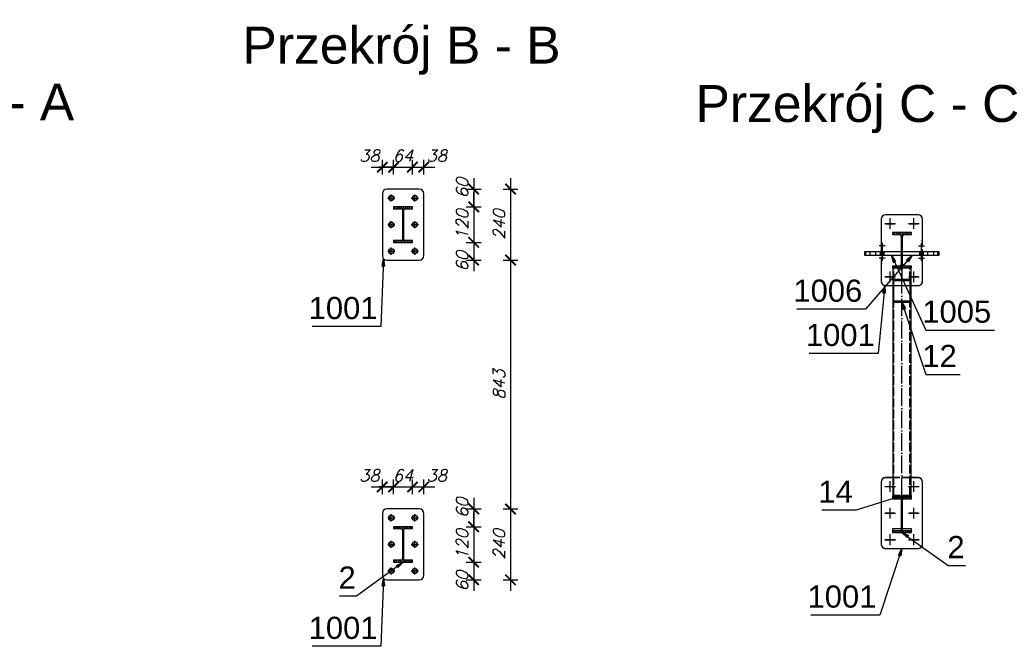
# Model space of a CAD drawing. Header units: millimetres. Extents: x 1814 to 94182, y 11562 to 49454.
# Tile 446 of 656: x 21831 to 22164, y 28757 to 28969. Entities that reach past the tile are written whole.
import ezdxf

# ---------------------------------------------------------------- set-up
doc = ezdxf.new("R2010")
doc.units = ezdxf.units.MM
doc.linetypes.add('ACAD_ISO02W100', pattern=[15, 12, -3])
doc.linetypes.add('ACAD_ISO04W100', pattern=[30, 24, -3, 0, -3])
doc.layers.add('wymiar', color=135, linetype='Continuous', lineweight=9)
doc.styles.add('ARIAL', font='arial.ttf')
doc.styles.add('WYMIARY', font='simplex.shx', dxfattribs={"oblique": 15})
doc.dimstyles.new('1-25', dxfattribs={"dimscale": 25, "dimtxt": 0.16, "dimasz": 0.2, "dimexe": 0.1, "dimexo": 0.1, "dimgap": 0.075, "dimtad": 1, "dimdec": 0, "dimlfac": 10, "dimrnd": 0.01, "dimzin": 9, "dimtxsty": 'WYMIARY', "dimblk": 'ARCHTICK', "dimcen": 0.2, "dimdle": 0.15, "dimadec": 1, "dimazin": 1, "dimtfac": 1, "dimtdec": 0, "dimtix": 1, "dimtmove": 2, "dimatfit": 3, "dimldrblk": 'ARCHTICK', "dimfxl": 0, "dimarcsym": 0})
pattern_1 = [(45, (21953.60305, 28911.75504), (-0.3535534, 0.3535534), [])]
pattern_2 = [(45, (22129.45625, 28885.09367), (-0.3535534, 0.3535534), [])]

# ---------------------------------------------------------------- blocks, each defined once
blk = doc.blocks.new('_ARCHTICK')
at = {"color": 0, "linetype": 'ByBlock', "lineweight": -2}
blk.add_solid([(0.398, 0.309), (0.309, 0.398), (-0.309, -0.398), (-0.398, -0.309)], dxfattribs=at)
blk = doc.blocks.new('*D1481')
at = {"layer": 'Defpoints', "color": 0}
for p in [(21960.6, 28911.76), (21960.6, 28887.75), (21996.98, 28887.75)]:
    blk.add_point(p, dxfattribs=at)
at = {"layer": 'wymiar', "color": 0, "lineweight": -2}
for p, q in [((21996.98, 28915.51), (21996.98, 28884)), ((21994.48, 28911.76), (21999.48, 28911.76)), ((21994.48, 28887.75), (21999.48, 28887.75))]:
    blk.add_line(p, q, dxfattribs=at)
at = {"layer": 'wymiar', "color": 0, "lineweight": -2, "xscale": 5, "yscale": 5, "zscale": 5}
for p, rotation in [((21996.98, 28911.76), 90), ((21996.98, 28887.75), 270)]:
    blk.add_blockref('_ARCHTICK', p, dxfattribs=dict(at, rotation=rotation))
at = {"layer": 'wymiar', "color": 0, "insert": (21993.1, 28899.75), "char_height": 4, "attachment_point": 5, "rotation": 90, "style": 'WYMIARY'}
blk.add_mtext('240', dxfattribs=at)
blk = doc.blocks.new('*D1482')
at = {"layer": 'Defpoints', "color": 0}
for p in [(21960.6, 28887.75), (21960.6, 28803.48), (21996.98, 28803.48)]:
    blk.add_point(p, dxfattribs=at)
at = {"layer": 'wymiar', "color": 0, "lineweight": -2}
for p, q in [((21996.98, 28891.5), (21996.98, 28799.73)), ((21994.48, 28887.75), (21999.48, 28887.75)), ((21994.48, 28803.48), (21999.48, 28803.48))]:
    blk.add_line(p, q, dxfattribs=at)
at = {"layer": 'wymiar', "color": 0, "lineweight": -2, "xscale": 5, "yscale": 5, "zscale": 5}
for p, rotation in [((21996.98, 28887.75), 90), ((21996.98, 28803.48), 270)]:
    blk.add_blockref('_ARCHTICK', p, dxfattribs=dict(at, rotation=rotation))
at = {"layer": 'wymiar', "color": 0, "insert": (21993.1, 28845.62), "char_height": 4, "attachment_point": 5, "rotation": 90, "style": 'WYMIARY'}
blk.add_mtext('843', dxfattribs=at)
blk = doc.blocks.new('*D1483')
at = {"layer": 'Defpoints', "color": 0}
for p in [(21960.6, 28803.48), (21960.6, 28779.48), (21996.98, 28779.48)]:
    blk.add_point(p, dxfattribs=at)
at = {"layer": 'wymiar', "color": 0, "lineweight": -2}
for p, q in [((21996.98, 28807.23), (21996.98, 28775.73)), ((21994.48, 28803.48), (21999.48, 28803.48)), ((21994.48, 28779.48), (21999.48, 28779.48))]:
    blk.add_line(p, q, dxfattribs=at)
at = {"layer": 'wymiar', "color": 0, "lineweight": -2, "xscale": 5, "yscale": 5, "zscale": 5}
for p, rotation in [((21996.98, 28803.48), 90), ((21996.98, 28779.48), 270)]:
    blk.add_blockref('_ARCHTICK', p, dxfattribs=dict(at, rotation=rotation))
at = {"layer": 'wymiar', "color": 0, "insert": (21993.1, 28791.48), "char_height": 4, "attachment_point": 5, "rotation": 90, "style": 'WYMIARY'}
blk.add_mtext('240', dxfattribs=at)
blk = doc.blocks.new('*D1484')
at = {"layer": 'Defpoints', "color": 0}
for p in [(21957.4, 28810.94), (21957.4, 28796.85), (21953.6, 28791.48)]:
    blk.add_point(p, dxfattribs=at)
at = {"layer": 'wymiar', "color": 0, "lineweight": -2}
for p, q in [((21953.6, 28808.44), (21953.6, 28813.44)), ((21957.4, 28808.44), (21957.4, 28813.44)), ((21949.85, 28810.94), (21961.15, 28810.94))]:
    blk.add_line(p, q, dxfattribs=at)
at = {"layer": 'wymiar', "color": 0, "lineweight": -2, "xscale": 5, "yscale": 5, "zscale": 5, "rotation": 180}
blk.add_blockref('_ARCHTICK', (21953.6, 28810.94), dxfattribs=at)
at = {"layer": 'wymiar', "color": 0, "lineweight": -2, "xscale": 5, "yscale": 5, "zscale": 5}
blk.add_blockref('_ARCHTICK', (21957.4, 28810.94), dxfattribs=at)
at = {"layer": 'wymiar', "color": 0, "insert": (21949.2, 28814.81), "char_height": 4, "attachment_point": 5, "style": 'WYMIARY'}
blk.add_mtext('38', dxfattribs=at)
blk = doc.blocks.new('*D1477')
at = {"layer": 'Defpoints', "color": 0}
for p in [(21963.8, 28810.94), (21957.4, 28796.85), (21963.8, 28797.17)]:
    blk.add_point(p, dxfattribs=at)
at = {"layer": 'wymiar', "color": 0, "lineweight": -2}
for p, q in [((21957.4, 28808.44), (21957.4, 28813.44)), ((21963.8, 28808.44), (21963.8, 28813.44)), ((21957.4, 28810.94), (21952.4, 28810.94)), ((21957.4, 28810.94), (21963.8, 28810.94)), ((21963.8, 28810.94), (21968.8, 28810.94))]:
    blk.add_line(p, q, dxfattribs=at)
at = {"layer": 'wymiar', "color": 0, "lineweight": -2, "xscale": 5, "yscale": 5, "zscale": 5}
blk.add_blockref('_ARCHTICK', (21957.4, 28810.94), dxfattribs=at)
at = {"layer": 'wymiar', "color": 0, "lineweight": -2, "xscale": 5, "yscale": 5, "zscale": 5, "rotation": 180}
blk.add_blockref('_ARCHTICK', (21963.8, 28810.94), dxfattribs=at)
at = {"layer": 'wymiar', "color": 0, "insert": (21960.6, 28814.81), "char_height": 4, "attachment_point": 5, "style": 'WYMIARY'}
blk.add_mtext('64', dxfattribs=at)
blk = doc.blocks.new('*D1478')
at = {"layer": 'Defpoints', "color": 0}
for p in [(21967.6, 28810.94), (21963.8, 28797.17), (21967.6, 28791.48)]:
    blk.add_point(p, dxfattribs=at)
at = {"layer": 'wymiar', "color": 0, "lineweight": -2}
for p, q in [((21963.8, 28808.44), (21963.8, 28813.44)), ((21967.6, 28808.44), (21967.6, 28813.44)), ((21960.05, 28810.94), (21971.35, 28810.94))]:
    blk.add_line(p, q, dxfattribs=at)
at = {"layer": 'wymiar', "color": 0, "lineweight": -2, "xscale": 5, "yscale": 5, "zscale": 5, "rotation": 180}
blk.add_blockref('_ARCHTICK', (21963.8, 28810.94), dxfattribs=at)
at = {"layer": 'wymiar', "color": 0, "lineweight": -2, "xscale": 5, "yscale": 5, "zscale": 5}
blk.add_blockref('_ARCHTICK', (21967.6, 28810.94), dxfattribs=at)
at = {"layer": 'wymiar', "color": 0, "insert": (21971.99, 28814.81), "char_height": 4, "attachment_point": 5, "style": 'WYMIARY'}
blk.add_mtext('38', dxfattribs=at)
blk = doc.blocks.new('*D1479')
at = {"layer": 'Defpoints', "color": 0}
for p in [(21960.6, 28803.48), (21960.6, 28797.48), (21984.51, 28797.48)]:
    blk.add_point(p, dxfattribs=at)
at = {"layer": 'wymiar', "color": 0, "lineweight": -2}
for p, q in [((21984.51, 28807.23), (21984.51, 28793.73)), ((21982.01, 28803.48), (21987.01, 28803.48)), ((21982.01, 28797.48), (21987.01, 28797.48))]:
    blk.add_line(p, q, dxfattribs=at)
at = {"layer": 'wymiar', "color": 0, "lineweight": -2, "xscale": 5, "yscale": 5, "zscale": 5}
for p, rotation in [((21984.51, 28803.48), 90), ((21984.51, 28797.48), 270)]:
    blk.add_blockref('_ARCHTICK', p, dxfattribs=dict(at, rotation=rotation))
at = {"layer": 'wymiar', "color": 0, "insert": (21980.63, 28803.89), "char_height": 4, "attachment_point": 5, "rotation": 90, "style": 'WYMIARY'}
blk.add_mtext('60', dxfattribs=at)
blk = doc.blocks.new('*D1480')
at = {"layer": 'Defpoints', "color": 0}
for p in [(21960.6, 28797.48), (21960.6, 28785.48), (21984.51, 28785.48)]:
    blk.add_point(p, dxfattribs=at)
at = {"layer": 'wymiar', "color": 0, "lineweight": -2}
for p, q in [((21984.51, 28797.48), (21984.51, 28802.48)), ((21982.01, 28797.48), (21987.01, 28797.48)), ((21984.51, 28797.48), (21984.51, 28785.48)), ((21982.01, 28785.48), (21987.01, 28785.48)), ((21984.51, 28785.48), (21984.51, 28780.48))]:
    blk.add_line(p, q, dxfattribs=at)
at = {"layer": 'wymiar', "color": 0, "lineweight": -2, "xscale": 5, "yscale": 5, "zscale": 5}
for p, rotation in [((21984.51, 28797.48), 270), ((21984.51, 28785.48), 90)]:
    blk.add_blockref('_ARCHTICK', p, dxfattribs=dict(at, rotation=rotation))
at = {"layer": 'wymiar', "color": 0, "insert": (21980.63, 28791.48), "char_height": 4, "attachment_point": 5, "rotation": 90, "style": 'WYMIARY'}
blk.add_mtext('120', dxfattribs=at)
blk = doc.blocks.new('*D1485')
at = {"layer": 'Defpoints', "color": 0}
for p in [(21960.6, 28785.48), (21960.6, 28779.48), (21984.51, 28779.48)]:
    blk.add_point(p, dxfattribs=at)
at = {"layer": 'wymiar', "color": 0, "lineweight": -2}
for p, q in [((21984.51, 28789.23), (21984.51, 28775.73)), ((21982.01, 28785.48), (21987.01, 28785.48)), ((21982.01, 28779.48), (21987.01, 28779.48))]:
    blk.add_line(p, q, dxfattribs=at)
at = {"layer": 'wymiar', "color": 0, "lineweight": -2, "xscale": 5, "yscale": 5, "zscale": 5}
for p, rotation in [((21984.51, 28785.48), 90), ((21984.51, 28779.48), 270)]:
    blk.add_blockref('_ARCHTICK', p, dxfattribs=dict(at, rotation=rotation))
at = {"layer": 'wymiar', "color": 0, "insert": (21980.63, 28779.08), "char_height": 4, "attachment_point": 5, "rotation": 90, "style": 'WYMIARY'}
blk.add_mtext('60', dxfattribs=at)
blk = doc.blocks.new('*D1471')
at = {"layer": 'Defpoints', "color": 0}
for p in [(21957.4, 28919.21), (21957.4, 28905.12), (21953.6, 28899.75)]:
    blk.add_point(p, dxfattribs=at)
at = {"layer": 'wymiar', "color": 0, "lineweight": -2}
for p, q in [((21953.6, 28916.71), (21953.6, 28921.71)), ((21957.4, 28916.71), (21957.4, 28921.71)), ((21949.85, 28919.21), (21961.15, 28919.21))]:
    blk.add_line(p, q, dxfattribs=at)
at = {"layer": 'wymiar', "color": 0, "lineweight": -2, "xscale": 5, "yscale": 5, "zscale": 5, "rotation": 180}
blk.add_blockref('_ARCHTICK', (21953.6, 28919.21), dxfattribs=at)
at = {"layer": 'wymiar', "color": 0, "lineweight": -2, "xscale": 5, "yscale": 5, "zscale": 5}
blk.add_blockref('_ARCHTICK', (21957.4, 28919.21), dxfattribs=at)
at = {"layer": 'wymiar', "color": 0, "insert": (21949.2, 28923.09), "char_height": 4, "attachment_point": 5, "style": 'WYMIARY'}
blk.add_mtext('38', dxfattribs=at)
blk = doc.blocks.new('*D1472')
at = {"layer": 'Defpoints', "color": 0}
for p in [(21963.8, 28919.21), (21957.4, 28905.12), (21963.8, 28905.44)]:
    blk.add_point(p, dxfattribs=at)
at = {"layer": 'wymiar', "color": 0, "lineweight": -2}
for p, q in [((21957.4, 28916.71), (21957.4, 28921.71)), ((21963.8, 28916.71), (21963.8, 28921.71)), ((21957.4, 28919.21), (21952.4, 28919.21)), ((21957.4, 28919.21), (21963.8, 28919.21)), ((21963.8, 28919.21), (21968.8, 28919.21))]:
    blk.add_line(p, q, dxfattribs=at)
at = {"layer": 'wymiar', "color": 0, "lineweight": -2, "xscale": 5, "yscale": 5, "zscale": 5}
blk.add_blockref('_ARCHTICK', (21957.4, 28919.21), dxfattribs=at)
at = {"layer": 'wymiar', "color": 0, "lineweight": -2, "xscale": 5, "yscale": 5, "zscale": 5, "rotation": 180}
blk.add_blockref('_ARCHTICK', (21963.8, 28919.21), dxfattribs=at)
at = {"layer": 'wymiar', "color": 0, "insert": (21960.6, 28923.09), "char_height": 4, "attachment_point": 5, "style": 'WYMIARY'}
blk.add_mtext('64', dxfattribs=at)
blk = doc.blocks.new('*D1473')
at = {"layer": 'Defpoints', "color": 0}
for p in [(21967.6, 28919.21), (21963.8, 28905.44), (21967.6, 28899.75)]:
    blk.add_point(p, dxfattribs=at)
at = {"layer": 'wymiar', "color": 0, "lineweight": -2}
for p, q in [((21963.8, 28916.71), (21963.8, 28921.71)), ((21967.6, 28916.71), (21967.6, 28921.71)), ((21960.05, 28919.21), (21971.35, 28919.21))]:
    blk.add_line(p, q, dxfattribs=at)
at = {"layer": 'wymiar', "color": 0, "lineweight": -2, "xscale": 5, "yscale": 5, "zscale": 5, "rotation": 180}
blk.add_blockref('_ARCHTICK', (21963.8, 28919.21), dxfattribs=at)
at = {"layer": 'wymiar', "color": 0, "lineweight": -2, "xscale": 5, "yscale": 5, "zscale": 5}
blk.add_blockref('_ARCHTICK', (21967.6, 28919.21), dxfattribs=at)
at = {"layer": 'wymiar', "color": 0, "insert": (21971.99, 28923.09), "char_height": 4, "attachment_point": 5, "style": 'WYMIARY'}
blk.add_mtext('38', dxfattribs=at)
blk = doc.blocks.new('*D1474')
at = {"layer": 'Defpoints', "color": 0}
for p in [(21960.6, 28911.75), (21960.6, 28905.75), (21984.51, 28905.75)]:
    blk.add_point(p, dxfattribs=at)
at = {"layer": 'wymiar', "color": 0, "lineweight": -2}
for p, q in [((21984.51, 28915.5), (21984.51, 28902)), ((21982.01, 28911.75), (21987.01, 28911.75)), ((21982.01, 28905.75), (21987.01, 28905.75))]:
    blk.add_line(p, q, dxfattribs=at)
at = {"layer": 'wymiar', "color": 0, "lineweight": -2, "xscale": 5, "yscale": 5, "zscale": 5}
for p, rotation in [((21984.51, 28911.75), 90), ((21984.51, 28905.75), 270)]:
    blk.add_blockref('_ARCHTICK', p, dxfattribs=dict(at, rotation=rotation))
at = {"layer": 'wymiar', "color": 0, "insert": (21980.63, 28912.16), "char_height": 4, "attachment_point": 5, "rotation": 90, "style": 'WYMIARY'}
blk.add_mtext('60', dxfattribs=at)
blk = doc.blocks.new('*D1475')
at = {"layer": 'Defpoints', "color": 0}
for p in [(21960.6, 28905.75), (21960.6, 28893.75), (21984.51, 28893.75)]:
    blk.add_point(p, dxfattribs=at)
at = {"layer": 'wymiar', "color": 0, "lineweight": -2}
for p, q in [((21984.51, 28905.75), (21984.51, 28910.75)), ((21982.01, 28905.75), (21987.01, 28905.75)), ((21984.51, 28905.75), (21984.51, 28893.75)), ((21982.01, 28893.75), (21987.01, 28893.75)), ((21984.51, 28893.75), (21984.51, 28888.75))]:
    blk.add_line(p, q, dxfattribs=at)
at = {"layer": 'wymiar', "color": 0, "lineweight": -2, "xscale": 5, "yscale": 5, "zscale": 5}
for p, rotation in [((21984.51, 28905.75), 270), ((21984.51, 28893.75), 90)]:
    blk.add_blockref('_ARCHTICK', p, dxfattribs=dict(at, rotation=rotation))
at = {"layer": 'wymiar', "color": 0, "insert": (21980.63, 28899.75), "char_height": 4, "attachment_point": 5, "rotation": 90, "style": 'WYMIARY'}
blk.add_mtext('120', dxfattribs=at)
blk = doc.blocks.new('*D1476')
at = {"layer": 'Defpoints', "color": 0}
for p in [(21960.6, 28893.75), (21960.6, 28887.75), (21984.51, 28887.75)]:
    blk.add_point(p, dxfattribs=at)
at = {"layer": 'wymiar', "color": 0, "lineweight": -2}
for p, q in [((21984.51, 28897.5), (21984.51, 28884)), ((21982.01, 28893.75), (21987.01, 28893.75)), ((21982.01, 28887.75), (21987.01, 28887.75))]:
    blk.add_line(p, q, dxfattribs=at)
at = {"layer": 'wymiar', "color": 0, "lineweight": -2, "xscale": 5, "yscale": 5, "zscale": 5}
for p, rotation in [((21984.51, 28893.75), 90), ((21984.51, 28887.75), 270)]:
    blk.add_blockref('_ARCHTICK', p, dxfattribs=dict(at, rotation=rotation))
at = {"layer": 'wymiar', "color": 0, "insert": (21980.63, 28887.35), "char_height": 4, "attachment_point": 5, "rotation": 90, "style": 'WYMIARY'}
blk.add_mtext('60', dxfattribs=at)

msp = doc.modelspace()

# ---------------------------------------------------------------- hatches: boundary and pattern name
h = msp.add_hatch()
h.set_pattern_fill('HYPECUTREGION', color=10, scale=0.5, style=0, pattern_type=2)
h.set_pattern_definition(pattern_1)
h.paths.add_polyline_path([(21963.803, 28893.752), (21963.803, 28894.383), (21960.823, 28894.383), (21960.823, 28905.125), (21963.803, 28905.125), (21963.803, 28905.755), (21957.403, 28905.755), (21957.403, 28905.125), (21960.383, 28905.125), (21960.383, 28894.383), (21957.403, 28894.383), (21957.403, 28893.752)], flags=0)
h = msp.add_hatch()
h.set_pattern_fill('HYPECUTREGION', color=10, scale=0.5, style=0, pattern_type=2)
h.set_pattern_definition(pattern_2)
h.paths.add_polyline_path([(22126.256, 28885.724), (22126.256, 28885.094), (22132.656, 28885.094), (22132.656, 28885.724), (22130.376, 28885.724, -0.4142136), (22129.676, 28886.424), (22129.676, 28895.764, -0.4142136), (22130.376, 28896.464), (22132.656, 28896.464), (22132.656, 28897.094), (22126.256, 28897.094), (22126.256, 28896.464), (22128.536, 28896.464, -0.4142136), (22129.236, 28895.764), (22129.236, 28886.424, -0.4142136), (22128.536, 28885.724)], flags=0)
h = msp.add_hatch()
h.set_pattern_fill('HYPECUTREGION', color=10, scale=0.5, style=0, pattern_type=2)
h.set_pattern_definition(pattern_2)
h.paths.add_polyline_path([(22132.456, 28881.23), (22126.456, 28881.23), (22126.456, 28873.544), (22132.456, 28873.544)], flags=0)
h.paths.add_polyline_path([(22132.156, 28880.846), (22132.156, 28873.928), (22126.756, 28873.928), (22126.756, 28880.846)], flags=0)
h = msp.add_hatch()
h.set_pattern_fill('HYPECUTREGION', color=10, scale=0.5, style=0, pattern_type=2)
h.set_pattern_definition(pattern_2)
h.paths.add_polyline_path([(22126.256, 28796.197), (22126.256, 28795.567), (22132.656, 28795.567), (22132.656, 28796.197), (22129.676, 28796.197), (22129.676, 28806.939), (22132.656, 28806.939), (22132.656, 28807.57), (22126.256, 28807.57), (22126.256, 28806.939), (22129.236, 28806.939), (22129.236, 28796.197)], flags=0)
h = msp.add_hatch()
h.set_pattern_fill('HYPECUTREGION', color=10, scale=0.5, style=0, pattern_type=2)
h.set_pattern_definition(pattern_1)
h.paths.add_polyline_path([(21963.803, 28785.483), (21963.803, 28786.113), (21961.523, 28786.113, -0.4142136), (21960.823, 28786.813), (21960.823, 28796.153, -0.4142136), (21961.523, 28796.853), (21963.803, 28796.853), (21963.803, 28797.483), (21957.403, 28797.483), (21957.403, 28796.853), (21959.683, 28796.853, -0.4142136), (21960.383, 28796.153), (21960.383, 28786.813, -0.4142136), (21959.683, 28786.113), (21957.403, 28786.113), (21957.403, 28785.483)], flags=0)

# ---------------------------------------------------------------- linework, layer by layer
at = {"color": 145, "linetype": 'Continuous', "ltscale": 0.25}
for p, q in [((21966.103, 28911.755), (21955.103, 28911.755)), ((21953.603, 28910.255), (21953.603, 28889.253)), ((21967.603, 28889.253), (21967.603, 28910.255)), ((21963.803, 28905.755), (21957.403, 28905.755)), ((21957.403, 28905.755), (21957.403, 28905.125)), ((21957.403, 28905.125), (21960.383, 28905.125)), ((21960.383, 28905.125), (21960.383, 28894.383)), ((21960.823, 28905.125), (21963.803, 28905.125)), ((21960.823, 28894.383), (21960.823, 28905.125)), ((21963.803, 28905.125), (21963.803, 28905.755)), ((22122.456, 28901.623), (22122.456, 28901.593)), ((22122.456, 28901.593), (22122.456, 28892.594)), ((22134.956, 28903.122), (22123.956, 28903.122)), ((22123.956, 28903.122), (22123.956, 28903.092)), ((22134.956, 28903.092), (22123.956, 28903.092)), ((22134.956, 28903.122), (22134.956, 28903.092)), ((22136.456, 28901.593), (22136.456, 28901.623)), ((22136.456, 28894.644), (22136.456, 28901.593)), ((21960.383, 28894.383), (21957.403, 28894.383)), ((21957.403, 28894.383), (21957.403, 28893.752)), ((21963.803, 28894.383), (21960.823, 28894.383)), ((21963.803, 28893.752), (21963.803, 28894.383)), ((22132.656, 28897.094), (22126.256, 28897.094)), ((22126.256, 28897.094), (22126.256, 28896.464)), ((22126.256, 28896.464), (22128.536, 28896.464)), ((22129.236, 28895.764), (22129.236, 28886.424)), ((22129.676, 28886.424), (22129.676, 28895.764)), ((22130.376, 28896.464), (22132.656, 28896.464)), ((22132.656, 28896.464), (22132.656, 28897.094)), ((21957.403, 28893.752), (21963.803, 28893.752)), ((21955.103, 28887.753), (21966.103, 28887.753)), ((22117.281, 28890.594), (22116.83, 28890.594)), ((22116.83, 28890.594), (22116.83, 28889.394)), ((22116.83, 28889.394), (22117.281, 28889.394)), ((22120.505, 28890.594), (22117.281, 28890.594)), ((22117.281, 28889.394), (22117.281, 28890.594)), ((22117.281, 28889.394), (22120.505, 28889.394)), ((22129.236, 28890.594), (22120.505, 28890.594)), ((22120.505, 28890.594), (22120.505, 28889.394)), ((22120.505, 28889.394), (22122.603, 28889.394)), ((22122.603, 28889.394), (22129.236, 28889.394)), ((22138.256, 28890.594), (22129.676, 28890.594)), ((22129.676, 28889.394), (22136.24, 28889.394)), ((22136.24, 28889.394), (22138.256, 28889.394)), ((22136.456, 28880.595), (22136.456, 28888.394)), ((22141.558, 28890.594), (22138.256, 28890.594)), ((22138.256, 28889.394), (22138.256, 28890.594)), ((22138.256, 28889.394), (22141.558, 28889.394)), ((22141.907, 28890.594), (22141.558, 28890.594)), ((22141.558, 28890.594), (22141.558, 28889.394)), ((22141.558, 28889.394), (22142.029, 28889.394)), ((22142.029, 28890.594), (22141.907, 28890.594)), ((22142.029, 28889.394), (22142.029, 28890.594)), ((22122.456, 28886.344), (22122.456, 28880.595)), ((22128.536, 28885.724), (22126.256, 28885.724)), ((22126.256, 28885.724), (22126.256, 28885.094)), ((22126.256, 28885.094), (22132.656, 28885.094)), ((22126.456, 28881.23), (22126.456, 28885.094)), ((22132.656, 28885.724), (22130.376, 28885.724)), ((22132.456, 28885.094), (22132.456, 28881.23)), ((22132.656, 28885.094), (22132.656, 28885.724)), ((22126.456, 28881.23), (22132.456, 28881.23)), ((22126.456, 28873.544), (22126.456, 28881.23)), ((22132.456, 28881.23), (22132.456, 28873.544)), ((22123.956, 28879.095), (22126.456, 28879.095)), ((22126.756, 28880.846), (22132.156, 28880.846)), ((22126.756, 28873.928), (22126.756, 28880.846)), ((22132.156, 28880.846), (22132.156, 28873.928)), ((22132.456, 28879.095), (22134.956, 28879.095)), ((22126.456, 28873.544), (22132.456, 28873.544)), ((22126.456, 28807.929), (22126.456, 28873.544)), ((22126.756, 28873.928), (22132.156, 28873.928)), ((22132.456, 28873.544), (22132.456, 28807.929)), ((22122.456, 28812.608), (22122.456, 28812.578)), ((22122.456, 28812.578), (22122.456, 28791.582)), ((22126.456, 28814.108), (22123.956, 28814.108)), ((22123.956, 28814.108), (22123.956, 28814.078)), ((22126.456, 28814.078), (22123.956, 28814.078)), ((22134.956, 28814.108), (22132.456, 28814.108)), ((22134.956, 28814.078), (22132.456, 28814.078)), ((22134.956, 28814.108), (22134.956, 28814.078)), ((22136.456, 28812.578), (22136.456, 28812.608)), ((22136.456, 28791.582), (22136.456, 28812.578)), ((22126.456, 28808.079), (22126.256, 28808.079)), ((22126.256, 28808.079), (22126.256, 28807.57)), ((22126.456, 28807.929), (22132.456, 28807.929)), ((22132.656, 28808.079), (22132.456, 28808.079)), ((22132.656, 28807.57), (22132.656, 28808.079)), ((22126.256, 28807.57), (22132.656, 28807.57)), ((22126.256, 28807.57), (22126.256, 28806.939)), ((22126.256, 28806.939), (22129.236, 28806.939)), ((22129.236, 28806.939), (22129.236, 28796.197)), ((22129.676, 28806.939), (22132.656, 28806.939)), ((22129.676, 28796.197), (22129.676, 28806.939)), ((22132.656, 28806.939), (22132.656, 28807.57)), ((21953.603, 28801.983), (21953.603, 28780.983)), ((21966.103, 28803.483), (21955.103, 28803.483)), ((21967.603, 28780.983), (21967.603, 28801.983)), ((21963.803, 28797.483), (21957.403, 28797.483)), ((21957.403, 28797.483), (21957.403, 28796.853)), ((21957.403, 28796.853), (21959.683, 28796.853)), ((21960.383, 28796.153), (21960.383, 28786.813)), ((21960.823, 28786.813), (21960.823, 28796.153)), ((21961.523, 28796.853), (21963.803, 28796.853)), ((21963.803, 28796.853), (21963.803, 28797.483)), ((22129.236, 28796.711), (22126.256, 28796.711)), ((22126.256, 28796.711), (22126.256, 28796.197)), ((22126.256, 28796.197), (22129.236, 28796.197)), ((22126.256, 28796.197), (22126.256, 28795.567)), ((22126.256, 28795.567), (22132.656, 28795.567)), ((22132.656, 28796.711), (22129.676, 28796.711)), ((22129.676, 28796.197), (22132.656, 28796.197)), ((22132.656, 28796.197), (22132.656, 28796.711)), ((22132.656, 28795.567), (22132.656, 28796.197)), ((22123.956, 28790.083), (22134.956, 28790.083)), ((21959.683, 28786.113), (21957.403, 28786.113)), ((21957.403, 28786.113), (21957.403, 28785.483)), ((21957.403, 28785.483), (21963.803, 28785.483)), ((21963.803, 28786.113), (21961.523, 28786.113)), ((21963.803, 28785.483), (21963.803, 28786.113)), ((21955.103, 28779.483), (21966.103, 28779.483))]:
    msp.add_line(p, q, dxfattribs=at)
at = {"color": 10, "linetype": 'ACAD_ISO04W100', "ltscale": 0.25}
for p, q in [((22125.456, 28898.323), (22125.456, 28901.923)), ((22125.456, 28898.293), (22125.456, 28901.893)), ((22125.456, 28898.659), (22125.456, 28901.659)), ((22125.456, 28898.574), (22125.456, 28901.574)), ((22133.456, 28898.323), (22133.456, 28901.923)), ((22133.456, 28898.293), (22133.456, 28901.893)), ((22133.456, 28898.659), (22133.456, 28901.659)), ((22133.456, 28898.574), (22133.456, 28901.574)), ((22123.656, 28900.123), (22127.256, 28900.123)), ((22123.656, 28900.093), (22127.256, 28900.093)), ((22123.956, 28900.159), (22126.956, 28900.159)), ((22123.956, 28900.074), (22126.956, 28900.074)), ((22125.456, 28900.048), (22125.456, 28900.216)), ((22125.456, 28900.093), (22125.456, 28900.123)), ((22131.656, 28900.123), (22135.256, 28900.123)), ((22131.656, 28900.093), (22135.256, 28900.093)), ((22131.956, 28900.159), (22134.956, 28900.159)), ((22131.956, 28900.074), (22134.956, 28900.074)), ((22133.456, 28900.048), (22133.456, 28900.216)), ((22133.456, 28900.093), (22133.456, 28900.123)), ((22136.075, 28887.441), (22136.075, 28894.846)), ((21960.603, 28893.752), (21960.603, 28893.783)), ((22123.811, 28892.546), (22121.744, 28892.546)), ((22123.387, 28892.546), (22122.167, 28892.546)), ((22122.777, 28893.546), (22122.777, 28886.141)), ((22135.052, 28892.546), (22137.099, 28892.546)), ((22135.45, 28892.546), (22136.701, 28892.546)), ((22123.811, 28888.441), (22121.744, 28888.441)), ((22123.387, 28888.441), (22122.167, 28888.441)), ((22135.052, 28888.441), (22137.099, 28888.441)), ((22135.45, 28888.441), (22136.701, 28888.441)), ((22129.456, 28885.094), (22129.456, 28885.094)), ((22129.456, 28885.094), (22129.456, 28881.23)), ((22129.456, 28807.989), (22129.456, 28885.094)), ((22123.656, 28882.127), (22127.256, 28882.127)), ((22123.656, 28882.097), (22127.256, 28882.097)), ((22123.956, 28882.163), (22126.956, 28882.163)), ((22123.956, 28882.078), (22126.956, 28882.078)), ((22125.456, 28880.327), (22125.456, 28883.926)), ((22125.456, 28880.297), (22125.456, 28883.896)), ((22125.456, 28880.663), (22125.456, 28883.662)), ((22125.456, 28880.578), (22125.456, 28883.577)), ((22125.456, 28882.052), (22125.456, 28882.22)), ((22125.456, 28882.097), (22125.456, 28882.127)), ((22131.656, 28882.127), (22135.256, 28882.127)), ((22131.656, 28882.097), (22135.256, 28882.097)), ((22131.956, 28882.163), (22134.956, 28882.163)), ((22131.956, 28882.078), (22134.956, 28882.078)), ((22133.456, 28880.327), (22133.456, 28883.926)), ((22133.456, 28880.297), (22133.456, 28883.896)), ((22133.456, 28880.663), (22133.456, 28883.662)), ((22133.456, 28880.578), (22133.456, 28883.577)), ((22133.456, 28882.052), (22133.456, 28882.22)), ((22133.456, 28882.097), (22133.456, 28882.127)), ((22123.656, 28811.108), (22127.256, 28811.108)), ((22123.656, 28811.078), (22127.256, 28811.078)), ((22123.956, 28811.145), (22126.956, 28811.145)), ((22123.956, 28811.059), (22126.956, 28811.059)), ((22125.456, 28809.309), (22125.456, 28812.908)), ((22125.456, 28809.279), (22125.456, 28812.878)), ((22125.456, 28809.645), (22125.456, 28812.644)), ((22125.456, 28809.56), (22125.456, 28812.559)), ((22125.456, 28811.033), (22125.456, 28811.202)), ((22125.456, 28811.078), (22125.456, 28811.108)), ((22131.656, 28811.108), (22135.256, 28811.108)), ((22131.656, 28811.078), (22135.256, 28811.078)), ((22131.956, 28811.145), (22134.956, 28811.145)), ((22131.956, 28811.059), (22134.956, 28811.059)), ((22133.456, 28809.309), (22133.456, 28812.908)), ((22133.456, 28809.279), (22133.456, 28812.878)), ((22133.456, 28809.645), (22133.456, 28812.644)), ((22133.456, 28809.56), (22133.456, 28812.559)), ((22133.456, 28811.033), (22133.456, 28811.202)), ((22133.456, 28811.078), (22133.456, 28811.108)), ((22123.656, 28802.11), (22127.256, 28802.11)), ((22123.656, 28802.08), (22127.256, 28802.08)), ((22123.956, 28802.146), (22126.956, 28802.146)), ((22123.956, 28802.061), (22126.956, 28802.061)), ((22125.456, 28800.311), (22125.456, 28803.91)), ((22125.456, 28800.281), (22125.456, 28803.88)), ((22125.456, 28800.647), (22125.456, 28803.646)), ((22125.456, 28800.562), (22125.456, 28803.561)), ((22125.456, 28802.035), (22125.456, 28802.203)), ((22125.456, 28802.08), (22125.456, 28802.11)), ((22131.656, 28802.11), (22135.256, 28802.11)), ((22131.656, 28802.08), (22135.256, 28802.08)), ((22131.956, 28802.146), (22134.956, 28802.146)), ((22131.956, 28802.061), (22134.956, 28802.061)), ((22133.456, 28800.311), (22133.456, 28803.91)), ((22133.456, 28800.281), (22133.456, 28803.88)), ((22133.456, 28800.647), (22133.456, 28803.646)), ((22133.456, 28800.562), (22133.456, 28803.561)), ((22133.456, 28802.035), (22133.456, 28802.203)), ((22133.456, 28802.08), (22133.456, 28802.11)), ((22125.456, 28791.312), (22125.456, 28794.912)), ((22125.456, 28791.282), (22125.456, 28794.882)), ((22125.456, 28791.648), (22125.456, 28794.648)), ((22125.456, 28791.563), (22125.456, 28794.563)), ((22129.456, 28796.111), (22129.456, 28795.567)), ((22133.456, 28791.312), (22133.456, 28794.912)), ((22133.456, 28791.282), (22133.456, 28794.882)), ((22133.456, 28791.648), (22133.456, 28794.648)), ((22133.456, 28791.563), (22133.456, 28794.563)), ((22123.656, 28793.112), (22127.256, 28793.112)), ((22123.656, 28793.082), (22127.256, 28793.082)), ((22123.956, 28793.148), (22126.956, 28793.148)), ((22123.956, 28793.063), (22126.956, 28793.063)), ((22125.456, 28793.037), (22125.456, 28793.205)), ((22125.456, 28793.082), (22125.456, 28793.112)), ((22131.656, 28793.112), (22135.256, 28793.112)), ((22131.656, 28793.082), (22135.256, 28793.082)), ((22131.956, 28793.148), (22134.956, 28793.148)), ((22131.956, 28793.063), (22134.956, 28793.063)), ((22133.456, 28793.037), (22133.456, 28793.205)), ((22133.456, 28793.082), (22133.456, 28793.112)), ((21960.603, 28785.483), (21960.603, 28785.483))]:
    msp.add_line(p, q, dxfattribs=at)
at = {"color": 84, "linetype": 'ACAD_ISO02W100', "ltscale": 0.25}
for p, q in [((22128.804, 28896.41), (22128.536, 28896.464)), ((22129.031, 28896.259), (22128.804, 28896.41)), ((22129.183, 28896.032), (22129.031, 28896.259)), ((22129.236, 28895.764), (22129.183, 28896.032)), ((22129.73, 28896.032), (22129.676, 28895.764)), ((22129.881, 28896.259), (22129.73, 28896.032)), ((22130.108, 28896.41), (22129.881, 28896.259)), ((22130.376, 28896.464), (22130.108, 28896.41)), ((22136.456, 28888.394), (22136.456, 28894.644)), ((22122.456, 28892.594), (22122.456, 28886.344)), ((22118.651, 28890.594), (22118.651, 28889.394)), ((22122.1, 28890.594), (22122.1, 28889.394)), ((22123.236, 28890.594), (22123.236, 28889.394)), ((22123.455, 28889.394), (22123.455, 28890.594)), ((22135.395, 28890.594), (22135.395, 28889.394)), ((22135.676, 28889.394), (22135.676, 28890.594)), ((22136.756, 28889.394), (22136.756, 28890.594)), ((22140.256, 28889.394), (22140.256, 28890.594)), ((22126.756, 28880.846), (22126.756, 28885.094)), ((22128.536, 28885.724), (22128.804, 28885.777)), ((22128.804, 28885.777), (22129.031, 28885.929)), ((22129.031, 28885.929), (22129.183, 28886.156)), ((22129.183, 28886.156), (22129.236, 28886.424)), ((22129.676, 28886.424), (22129.73, 28886.156)), ((22129.73, 28886.156), (22129.881, 28885.929)), ((22129.881, 28885.929), (22130.108, 28885.777)), ((22130.108, 28885.777), (22130.376, 28885.724)), ((22132.156, 28880.846), (22132.156, 28885.094)), ((22123.956, 28879.125), (22134.956, 28879.125)), ((22123.956, 28879.125), (22123.956, 28879.095)), ((22126.456, 28879.095), (22132.456, 28879.095)), ((22134.956, 28879.125), (22134.956, 28879.095)), ((22126.756, 28807.935), (22126.756, 28873.928)), ((22132.156, 28807.935), (22132.156, 28873.928)), ((22132.456, 28814.108), (22126.456, 28814.108)), ((22132.456, 28814.078), (22126.456, 28814.078)), ((22132.456, 28808.079), (22126.456, 28808.079)), ((22126.456, 28808.049), (22132.456, 28808.049)), ((22126.756, 28808.043), (22132.156, 28808.043)), ((22126.756, 28807.935), (22132.156, 28807.935)), ((22129.236, 28807.449), (22126.256, 28807.449)), ((22129.236, 28807.449), (22129.236, 28806.939)), ((22132.656, 28807.449), (22129.676, 28807.449)), ((22129.676, 28806.939), (22129.676, 28807.449)), ((22132.656, 28796.081), (22126.256, 28796.081)), ((22123.956, 28790.113), (22134.956, 28790.113)), ((22123.956, 28790.113), (22123.956, 28790.083)), ((22134.956, 28790.113), (22134.956, 28790.083))]:
    msp.add_line(p, q, dxfattribs=at)
at = {"color": 0, "linetype": 'ByBlock', "lineweight": -2}
for p, q in [((21953.524, 28885.711, 55700.723), (21954.042, 28888.192, 55700.723)), ((21954.042, 28888.192, 55700.723), (21954.356, 28885.677, 55700.723)), ((22126.58, 28886.947, -32765.088), (22125.92, 28889.394, -32765.088)), ((22125.92, 28889.394, -32765.088), (22127.338, 28887.293, -32765.088)), ((22131.008, 28887.775, -32764.95), (22132.958, 28889.394, -32764.95)), ((22131.008, 28887.775, -32764.95), (22131.638, 28887.23, -32764.95)), ((22132.958, 28889.394, -32764.95), (22131.638, 28887.23, -32764.95)), ((21953.524, 28885.711, 55700.723), (21954.356, 28885.677, 55700.723)), ((22126.58, 28886.947, -32765.088), (22127.338, 28887.293, -32765.088)), ((22123.01, 28876.705, -32785.519), (22123.669, 28879.152, -32785.519)), ((22123.669, 28879.152, -32785.519), (22123.839, 28876.623, -32785.519)), ((22123.01, 28876.705, -32785.519), (22123.839, 28876.623, -32785.519)), ((22129.841, 28871.039, -32761.95), (22129.456, 28873.544, -32761.95)), ((22129.456, 28873.544, -32761.95), (22130.633, 28871.299, -32761.95)), ((22129.841, 28871.039, -32761.95), (22130.633, 28871.299, -32761.95)), ((22126.946, 28807.58, -32779.265), (22129.456, 28807.929, -32779.265)), ((22129.456, 28807.929, -32779.265), (22127.195, 28806.785, -32779.265)), ((22126.946, 28807.58, -32779.265), (22127.195, 28806.785, -32779.265)), ((22131.246, 28793.773, -32774.798), (22129.456, 28795.567, -32774.798)), ((22129.456, 28795.567, -32774.798), (22131.731, 28794.45, -32774.798)), ((22131.246, 28793.773, -32774.798), (22131.731, 28794.45, -32774.798)), ((22128.27, 28787.843, -32787.54), (22129.456, 28790.083, -32787.54)), ((22128.27, 28787.843, -32787.54), (22129.061, 28787.579, -32787.54)), ((22129.456, 28790.083, -32787.54), (22129.061, 28787.579, -32787.54)), ((21958.34, 28784.341, 55700.733), (21960.603, 28785.483, 55700.733)), ((21960.603, 28785.483, 55700.733), (21958.832, 28783.669, 55700.733)), ((21958.34, 28784.341, 55700.733), (21958.832, 28783.669, 55700.733)), ((21953.524, 28777.441, 55700.723), (21954.042, 28779.922, 55700.723)), ((21954.042, 28779.922, 55700.723), (21954.356, 28777.407, 55700.723)), ((21953.524, 28777.441, 55700.723), (21954.356, 28777.407, 55700.723))]:
    msp.add_line(p, q, dxfattribs=at)
at = {"color": 7, "linetype": 'Continuous', "ltscale": 0.25}
for points in [[(21955.403, 28908.755), (21956.603, 28908.755), (21956.603, 28909.955)], [(21956.603, 28909.555), (21956.297, 28909.494), (21956.037, 28909.321), (21955.864, 28909.061), (21955.803, 28908.755), (21955.864, 28908.449), (21956.037, 28908.189), (21956.297, 28908.016), (21956.603, 28907.955), (21956.909, 28908.016), (21957.169, 28908.189), (21957.342, 28908.449), (21957.403, 28908.755), (21957.342, 28909.061), (21957.169, 28909.321), (21956.909, 28909.494), (21956.603, 28909.555)], [(21956.603, 28907.555), (21956.603, 28908.755), (21957.803, 28908.755)], [(21963.403, 28908.755), (21964.603, 28908.755), (21964.603, 28909.955)], [(21964.603, 28909.555), (21964.297, 28909.494), (21964.037, 28909.321), (21963.864, 28909.061), (21963.803, 28908.755), (21963.864, 28908.449), (21964.037, 28908.189), (21964.297, 28908.016), (21964.603, 28907.955), (21964.909, 28908.016), (21965.169, 28908.189), (21965.342, 28908.449), (21965.403, 28908.755), (21965.342, 28909.061), (21965.169, 28909.321), (21964.909, 28909.494), (21964.603, 28909.555)], [(21964.603, 28907.555), (21964.603, 28908.755), (21965.803, 28908.755)], [(21955.403, 28899.755), (21956.603, 28899.755), (21956.603, 28900.955)], [(21956.603, 28900.555), (21956.297, 28900.494), (21956.037, 28900.321), (21955.864, 28900.061), (21955.803, 28899.755), (21955.864, 28899.449), (21956.037, 28899.189), (21956.297, 28899.016), (21956.603, 28898.955), (21956.909, 28899.016), (21957.169, 28899.189), (21957.342, 28899.449), (21957.403, 28899.755), (21957.342, 28900.061), (21957.169, 28900.321), (21956.909, 28900.494), (21956.603, 28900.555)], [(21956.603, 28898.555), (21956.603, 28899.755), (21957.803, 28899.755)], [(21963.403, 28899.755), (21964.603, 28899.755), (21964.603, 28900.955)], [(21964.603, 28900.555), (21964.297, 28900.494), (21964.037, 28900.321), (21963.864, 28900.061), (21963.803, 28899.755), (21963.864, 28899.449), (21964.037, 28899.189), (21964.297, 28899.016), (21964.603, 28898.955), (21964.909, 28899.016), (21965.169, 28899.189), (21965.342, 28899.449), (21965.403, 28899.755), (21965.342, 28900.061), (21965.169, 28900.321), (21964.909, 28900.494), (21964.603, 28900.555)], [(21964.603, 28898.555), (21964.603, 28899.755), (21965.803, 28899.755)], [(21955.403, 28890.755), (21956.603, 28890.755), (21956.603, 28891.955)], [(21956.603, 28891.555), (21956.297, 28891.494), (21956.037, 28891.321), (21955.864, 28891.061), (21955.803, 28890.755), (21955.864, 28890.449), (21956.037, 28890.189), (21956.297, 28890.016), (21956.603, 28889.955), (21956.909, 28890.016), (21957.169, 28890.189), (21957.342, 28890.449), (21957.403, 28890.755), (21957.342, 28891.061), (21957.169, 28891.321), (21956.909, 28891.494), (21956.603, 28891.555)], [(21963.403, 28890.755), (21964.603, 28890.755), (21964.603, 28891.955)], [(21964.603, 28891.555), (21964.297, 28891.494), (21964.037, 28891.321), (21963.864, 28891.061), (21963.803, 28890.755), (21963.864, 28890.449), (21964.037, 28890.189), (21964.297, 28890.016), (21964.603, 28889.955), (21964.909, 28890.016), (21965.169, 28890.189), (21965.342, 28890.449), (21965.403, 28890.755), (21965.342, 28891.061), (21965.169, 28891.321), (21964.909, 28891.494), (21964.603, 28891.555)], [(21956.603, 28889.555), (21956.603, 28890.755), (21957.803, 28890.755)], [(21964.603, 28889.555), (21964.603, 28890.755), (21965.803, 28890.755)], [(21955.403, 28800.483), (21956.603, 28800.483), (21956.603, 28801.683)], [(21956.603, 28801.283), (21956.297, 28801.222), (21956.037, 28801.048), (21955.864, 28800.789), (21955.803, 28800.483), (21955.864, 28800.177), (21956.037, 28799.917), (21956.297, 28799.744), (21956.603, 28799.683), (21956.909, 28799.744), (21957.169, 28799.917), (21957.342, 28800.177), (21957.403, 28800.483), (21957.342, 28800.789), (21957.169, 28801.048), (21956.909, 28801.222), (21956.603, 28801.283)], [(21963.403, 28800.483), (21964.603, 28800.483), (21964.603, 28801.683)], [(21964.603, 28801.283), (21964.297, 28801.222), (21964.037, 28801.048), (21963.864, 28800.789), (21963.803, 28800.483), (21963.864, 28800.177), (21964.037, 28799.917), (21964.297, 28799.744), (21964.603, 28799.683), (21964.909, 28799.744), (21965.169, 28799.917), (21965.342, 28800.177), (21965.403, 28800.483), (21965.342, 28800.789), (21965.169, 28801.048), (21964.909, 28801.222), (21964.603, 28801.283)], [(21956.603, 28799.283), (21956.603, 28800.483), (21957.803, 28800.483)], [(21964.603, 28799.283), (21964.603, 28800.483), (21965.803, 28800.483)], [(21955.403, 28791.483), (21956.603, 28791.483), (21956.603, 28792.683)], [(21956.603, 28792.283), (21956.297, 28792.222), (21956.037, 28792.048), (21955.864, 28791.789), (21955.803, 28791.483), (21955.864, 28791.177), (21956.037, 28790.917), (21956.297, 28790.744), (21956.603, 28790.683), (21956.909, 28790.744), (21957.169, 28790.917), (21957.342, 28791.177), (21957.403, 28791.483), (21957.342, 28791.789), (21957.169, 28792.048), (21956.909, 28792.222), (21956.603, 28792.283)], [(21956.603, 28790.283), (21956.603, 28791.483), (21957.803, 28791.483)], [(21963.403, 28791.483), (21964.603, 28791.483), (21964.603, 28792.683)], [(21964.603, 28792.283), (21964.297, 28792.222), (21964.037, 28792.048), (21963.864, 28791.789), (21963.803, 28791.483), (21963.864, 28791.177), (21964.037, 28790.917), (21964.297, 28790.744), (21964.603, 28790.683), (21964.909, 28790.744), (21965.169, 28790.917), (21965.342, 28791.177), (21965.403, 28791.483), (21965.342, 28791.789), (21965.169, 28792.048), (21964.909, 28792.222), (21964.603, 28792.283)], [(21964.603, 28790.283), (21964.603, 28791.483), (21965.803, 28791.483)], [(21955.403, 28782.483), (21956.603, 28782.483), (21956.603, 28783.683)], [(21956.603, 28783.283), (21956.297, 28783.222), (21956.037, 28783.048), (21955.864, 28782.789), (21955.803, 28782.483), (21955.864, 28782.177), (21956.037, 28781.917), (21956.297, 28781.744), (21956.603, 28781.683), (21956.909, 28781.744), (21957.169, 28781.917), (21957.342, 28782.177), (21957.403, 28782.483), (21957.342, 28782.789), (21957.169, 28783.048), (21956.909, 28783.222), (21956.603, 28783.283)], [(21956.603, 28781.283), (21956.603, 28782.483), (21957.803, 28782.483)], [(21963.403, 28782.483), (21964.603, 28782.483), (21964.603, 28783.683)], [(21964.603, 28783.283), (21964.297, 28783.222), (21964.037, 28783.048), (21963.864, 28782.789), (21963.803, 28782.483), (21963.864, 28782.177), (21964.037, 28781.917), (21964.297, 28781.744), (21964.603, 28781.683), (21964.909, 28781.744), (21965.169, 28781.917), (21965.342, 28782.177), (21965.403, 28782.483), (21965.342, 28782.789), (21965.169, 28783.048), (21964.909, 28783.222), (21964.603, 28783.283)], [(21964.603, 28781.283), (21964.603, 28782.483), (21965.803, 28782.483)]]:
    msp.add_lwpolyline(points, dxfattribs=at)
at = {"color": 7}
for points in [[(21954.042, 28888.192), (21953.103, 28865.253), (21929.795, 28865.253)], [(22132.958, 28889.394), (22117.176, 28871.141), (22093.868, 28871.141)], [(22125.92, 28889.394), (22137.509, 28864.042), (22160.817, 28864.042)], [(22123.669, 28879.152), (22121.404, 28856.141), (22098.095, 28856.141)], [(22129.456, 28873.544), (22137.509, 28849.042), (22149.163, 28849.042)], [(22129.456, 28807.929), (22113.956, 28803.079), (22102.302, 28803.079)], [(22129.456, 28795.567), (22145.156, 28784.323), (22150.983, 28784.323)], [(22129.456, 28790.083), (22121.956, 28767.583), (22098.648, 28767.583)], [(21960.603, 28785.483), (21944.903, 28773.983), (21939.076, 28773.983)], [(21954.042, 28779.922), (21953.103, 28756.983), (21929.795, 28756.983)]]:
    msp.add_lwpolyline(points, dxfattribs=at)
at = {"color": 145, "linetype": 'Continuous', "ltscale": 0.25}
for centre in [(21956.603, 28908.755, 0), (21964.603, 28908.755), (21956.603, 28899.755, 0), (21964.603, 28899.755, 0), (21956.603, 28890.755), (21964.603, 28890.755), (21956.603, 28800.483), (21964.603, 28800.483), (21956.603, 28791.483, 0), (21964.603, 28791.483), (21956.603, 28782.483, 0), (21964.603, 28782.483)]:
    msp.add_circle(centre, 0.9, dxfattribs=at)
for centre, start, end in [((21955.103, 28910.255, 0), 90, 180), ((21966.103, 28910.255, 0), 0, 90), ((21955.103, 28889.253, 0), 180, 270), ((21966.103, 28889.253, 0), 270, 0), ((21955.103, 28801.983, 0), 90, 180), ((21966.103, 28801.983, 0), 0, 90), ((21955.103, 28780.983, 0), 180, 270), ((21966.103, 28780.983, 0), 270, 0)]:
    msp.add_arc(centre, 1.5, start, end, dxfattribs=at)
at = {"color": 145, "linetype": 'Continuous', "ltscale": 0.25, "extrusion": (1.33393e-12, -0.020002, 0.9998)}
msp.add_arc((22123.956, 28895.841, -578.097), 1.5, 90, 180, dxfattribs=at)
at = {"color": 145, "linetype": 'Continuous', "ltscale": 0.25, "extrusion": (1.21266e-12, -0.020002, 0.9998)}
for centre in [(22123.956, 28895.811, -578.096), (22123.956, 28806.844, -576.316)]:
    msp.add_arc(centre, 1.5, 90, 180, dxfattribs=at)
at = {"color": 145, "linetype": 'Continuous', "ltscale": 0.25, "extrusion": (-2.65334e-13, -0.020002, 0.9998)}
msp.add_arc((22134.956, 28895.841, -578.097), 1.5, 360, 90, dxfattribs=at)
at = {"color": 145, "linetype": 'Continuous', "ltscale": 0.25, "extrusion": (-2.41213e-13, -0.020002, 0.9998)}
for centre in [(22134.956, 28895.811, -578.096), (22134.956, 28806.844, -576.316)]:
    msp.add_arc(centre, 1.5, 0, 90, dxfattribs=at)
at = {"color": 145, "linetype": 'Continuous', "ltscale": 0.25, "extrusion": (3.5619e-14, -1.36737e-12, -1)}
msp.add_arc((-22128.536, 28895.764, 0), 0.7, 90, 180, dxfattribs=at)
at = {"color": 145, "linetype": 'Continuous', "ltscale": 0.25, "extrusion": (1.29902e-12, 1.69662e-13, -1)}
msp.add_arc((-22130.376, 28895.764, 0), 0.7, 0, 90, dxfattribs=at)
at = {"color": 145, "linetype": 'Continuous', "ltscale": 0.25, "extrusion": (-9.35711e-14, -1.11016e-12, -1)}
msp.add_arc((-22128.536, 28886.424, 0), 0.7, 180, 270, dxfattribs=at)
at = {"color": 145, "linetype": 'Continuous', "ltscale": 0.25, "extrusion": (-1.03921e-12, -4.57562e-13, -1)}
msp.add_arc((-22130.376, 28886.424, 0), 0.7, 270, 0, dxfattribs=at)
at = {"color": 84, "linetype": 'ACAD_ISO02W100', "ltscale": 0.25, "extrusion": (2.89456e-13, -0.020002, 0.9998)}
for centre in [(22123.956, 28874.847, -577.677), (22123.956, 28785.852, -575.896)]:
    msp.add_arc(centre, 1.5, 180, 270, dxfattribs=at)
at = {"color": 145, "linetype": 'Continuous', "ltscale": 0.25, "extrusion": (1.09139e-12, -0.020002, 0.9998)}
msp.add_arc((22123.956, 28874.817, -577.676), 1.5, 180, 270, dxfattribs=at)
at = {"color": 84, "linetype": 'ACAD_ISO02W100', "ltscale": 0.25, "extrusion": (-1.45519e-12, -0.020002, 0.9998)}
for centre in [(22134.956, 28874.847, -577.677), (22134.956, 28785.852, -575.896)]:
    msp.add_arc(centre, 1.5, 270, 0, dxfattribs=at)
at = {"color": 145, "linetype": 'Continuous', "ltscale": 0.25, "extrusion": (-2.17092e-13, -0.020002, 0.9998)}
msp.add_arc((22134.956, 28874.817, -577.676), 1.5, 270, 0, dxfattribs=at)
at = {"color": 145, "linetype": 'Continuous', "ltscale": 0.25, "extrusion": (1.45519e-12, -0.020002, 0.9998)}
for centre, start, end in [((22123.956, 28806.814, -576.315), 90, 180), ((22123.956, 28785.822, -575.895), 180, 270)]:
    msp.add_arc(centre, 1.5, start, end, dxfattribs=at)
at = {"color": 145, "linetype": 'Continuous', "ltscale": 0.25, "extrusion": (-2.89456e-13, -0.020002, 0.9998)}
for centre, start, end in [((22134.956, 28806.814, -576.315), 360, 90), ((22134.956, 28785.822, -575.895), 270, 0)]:
    msp.add_arc(centre, 1.5, start, end, dxfattribs=at)
at = {"color": 145, "linetype": 'Continuous', "ltscale": 0.25, "extrusion": (-2.06754e-13, -1.03942e-12, -1)}
msp.add_arc((-21959.683, 28796.153, 0), 0.7, 90, 180, dxfattribs=at)
at = {"color": 145, "linetype": 'Continuous', "ltscale": 0.25, "extrusion": (1.03942e-12, -2.06754e-13, -1)}
msp.add_arc((-21961.523, 28796.153, 0), 0.7, 0, 90, dxfattribs=at)
at = {"color": 145, "linetype": 'Continuous', "ltscale": 0.25, "extrusion": (-1.03377e-13, 5.19711e-13, -1)}
msp.add_arc((-21959.683, 28786.813, 0), 0.7, 180, 270, dxfattribs=at)
at = {"color": 145, "linetype": 'Continuous', "ltscale": 0.25, "extrusion": (5.19711e-13, 1.03377e-13, -1)}
msp.add_arc((-21961.523, 28786.813, 0), 0.7, 270, 0, dxfattribs=at)

# ---------------------------------------------------------------- texts
at = {"color": 84, "style": 'ARIAL'}
for s, p in [('Przekrój B - B', (21906.241, 28954.266)), ('Przekrój A - A', (21741.604, 28935.026)), ('Przekrój C - C', (22059.579, 28934.502))]:
    msp.add_text(s, height=12.5, dxfattribs=at).set_placement(p)
at = {"color": 7, "style": 'ARIAL'}
for s, p in [('1006', (22092.727, 28873.641)), ('1001', (21928.654, 28867.753)), ('1005', (22136.368, 28866.542)), ('1001', (22096.955, 28858.641)), ('12', (22136.368, 28851.542)), ('14', (22101.161, 28805.579)), ('2', (22144.849, 28786.823)), ('2', (21938.769, 28776.483)), ('1001', (22097.507, 28770.083)), ('1001', (21928.654, 28759.483))]:
    msp.add_text(s, height=7.5, dxfattribs=at).set_placement(p)

# ---------------------------------------------------------------- dimensions: what is measured, and where the dimension line sits
at = {"layer": 'wymiar'}
for base, p1, p2, picture, middle in [((21957.403, 28919.21), (21953.603, 28899.755), (21957.403, 28905.125), '*D1471', (21949.204, 28923.085)), ((21967.603, 28919.21), (21963.803, 28905.44), (21967.603, 28899.755), '*D1473', (21971.987, 28923.085)), ((21957.403, 28810.938), (21953.603, 28791.483), (21957.403, 28796.853), '*D1484', (21949.204, 28814.813)), ((21967.603, 28810.938), (21963.803, 28797.168), (21967.603, 28791.483), '*D1478', (21971.987, 28814.813))]:
    dim = msp.add_linear_dim(base=base, p1=p1, p2=p2, dimstyle='1-25', dxfattribs=at)
    dim.commit()
    dim.dimension.update_dxf_attribs({"geometry": picture, "text_midpoint": middle, "dimtype": 160})
for base, p1, p2, picture, middle in [((21963.803, 28919.21), (21957.403, 28905.125), (21963.803, 28905.44), '*D1472', (21960.603, 28923.085)), ((21963.803, 28810.938), (21957.403, 28796.853), (21963.803, 28797.168), '*D1477', (21960.603, 28814.813))]:
    dim = msp.add_linear_dim(base=base, p1=p1, p2=p2, dimstyle='1-25', dxfattribs=at)
    dim.commit()
    dim.dimension.update_dxf_attribs({"geometry": picture, "text_midpoint": middle})
for base, p1, p2, picture, middle in [((21996.977, 28887.753), (21960.603, 28911.755), (21960.603, 28887.753), '*D1481', (21993.102, 28899.754)), ((21984.508, 28893.755), (21960.603, 28905.755), (21960.603, 28893.755), '*D1475', (21980.633, 28899.755)), ((21996.977, 28803.483), (21960.603, 28887.753), (21960.603, 28803.483), '*D1482', (21993.102, 28845.618)), ((21996.977, 28779.483), (21960.603, 28803.483), (21960.603, 28779.483), '*D1483', (21993.102, 28791.483)), ((21984.508, 28785.483), (21960.603, 28797.483), (21960.603, 28785.483), '*D1480', (21980.633, 28791.483))]:
    dim = msp.add_linear_dim(base=base, p1=p1, p2=p2, angle=90, dimstyle='1-25', dxfattribs=at)
    dim.commit()
    dim.dimension.update_dxf_attribs({"geometry": picture, "text_midpoint": middle})
for base, p1, p2, picture, middle in [((21984.508, 28905.755), (21960.603, 28911.755), (21960.603, 28905.755), '*D1474', (21980.633, 28912.16)), ((21984.508, 28887.755), (21960.603, 28893.755), (21960.603, 28887.755), '*D1476', (21980.633, 28887.35)), ((21984.508, 28797.483), (21960.603, 28803.483), (21960.603, 28797.483), '*D1479', (21980.633, 28803.888)), ((21984.508, 28779.483), (21960.603, 28785.483), (21960.603, 28779.483), '*D1485', (21980.633, 28779.078))]:
    dim = msp.add_linear_dim(base=base, p1=p1, p2=p2, angle=90, dimstyle='1-25', dxfattribs=at)
    dim.commit()
    dim.dimension.update_dxf_attribs({"geometry": picture, "text_midpoint": middle, "dimtype": 160})

doc.saveas('drawing.dxf')
